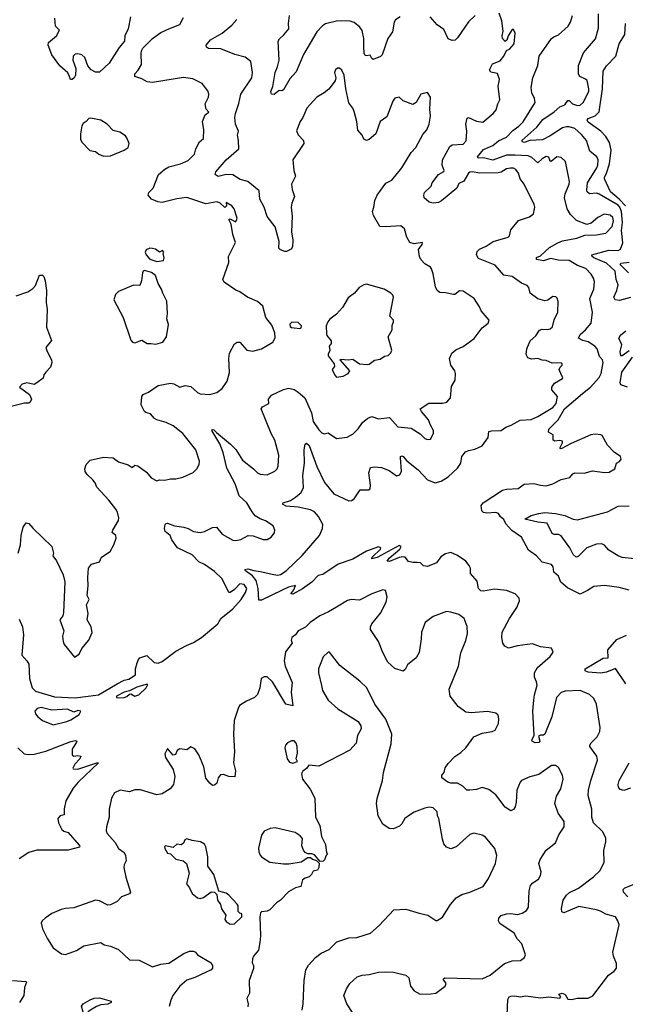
# Model space of a CAD drawing. Extents: x 2057697 to 2160550, y 827490 to 1016834.
# Tile 301 of 509: x 2124168 to 2128617, y 925641 to 932873. Entities that reach past the tile are written whole.
import ezdxf

# ---------------------------------------------------------------- set-up
doc = ezdxf.new("R2010")
doc.units = 0

msp = doc.modelspace()

# ---------------------------------------------------------------- linework, layer by layer
at = {"layer": '0CON20XD'}
for points in [[(2128411.1, 927605), (2128430.5, 927645), (2128431.5, 927675), (2128404.4, 927845), (2128386.3, 927886.3), (2128355, 927915.7), (2128285, 927947.1), (2128175, 927941.5), (2128145, 927931.9), (2128111.5, 927895), (2128077.2, 927752.8), (2128025, 927626.2), (2128015, 927618), (2127995, 927618.8), (2127979.3, 927610.7), (2127988.8, 927575), (2127982.5, 927565), (2127955, 927561.2), (2127932.5, 927575), (2127930, 927585), (2127946.7, 927615), (2127938.5, 927795), (2127943.9, 927875), (2127948.8, 927915), (2127968.8, 927985), (2127965, 928010), (2127949.2, 928045), (2127949.2, 928075), (2127972.9, 928115), (2128063.8, 928195), (2128087, 928227), (2128075, 928256.7), (2127995, 928268), (2127935, 928290), (2127824.6, 928275.4), (2127757.7, 928257.7), (2127731.1, 928271.1), (2127718, 928295), (2127710, 928335), (2127712.9, 928375), (2127767.1, 928475), (2127820.8, 928555), (2127840, 928605), (2127836.7, 928625), (2127808.1, 928655), (2127745, 928681.2), (2127655, 928690.8), (2127575, 928676), (2127555, 928678.8), (2127538.8, 928695), (2127528.6, 928748.6), (2127480, 928805), (2127480, 928845), (2127470, 928865), (2127445.5, 928895.5), (2127385, 928937.5), (2127335, 928960.8), (2127295, 928950.8), (2127262.4, 928927.6), (2127230, 928885), (2127165, 928856.9), (2127135, 928862.5), (2127113.3, 928885), (2127086.9, 928886.9), (2127055.7, 928885.7), (2127025, 928894), (2126998.8, 928925), (2126985, 928928.6), (2126955, 928923.1), (2126885, 928892.9), (2126867.5, 928895), (2126882.9, 928917.1), (2126960, 928985), (2126970, 929005), (2126955, 929010), (2126795, 928924), (2126755, 928912.5), (2126757.5, 928925), (2126817.5, 928985), (2126820, 928995), (2126805, 929002.5), (2126715, 928970), (2126615, 928910), (2126508, 928875), (2126395, 928797.5), (2126360.3, 928789.7), (2126315, 928741.4), (2126245, 928691.9), (2126175, 928654), (2126160, 928655), (2126182.5, 928685), (2126195, 928717.5), (2126143.3, 928705), (2126096.9, 928683.1), (2125945, 928610), (2125925, 928610), (2125920.4, 928695), (2125904.2, 928754.2), (2125878.9, 928788.9), (2125826.2, 928825), (2125823.3, 928835), (2125845, 928840.8), (2125887, 928827), (2125935, 928821.4), (2126035, 928797.1), (2126065, 928793.1), (2126085, 928798.1), (2126125, 928825.5), (2126243.3, 928936.7), (2126370.9, 929085), (2126393.3, 929135), (2126394.5, 929165), (2126362.3, 929225), (2126335, 929257.5), (2126305, 929272), (2126215, 929292.7), (2126125, 929301.1), (2126100, 929315), (2126102.5, 929325), (2126157.9, 929342.1), (2126193.2, 929366.8), (2126235, 929400), (2126252.4, 929437.6), (2126247.5, 929525), (2126261.2, 929615), (2126257.1, 929715), (2126264.2, 929755.8), (2126275, 929762), (2126295.5, 929745), (2126352.1, 929592.1), (2126408.5, 929475), (2126475, 929391.2), (2126585, 929340), (2126605, 929342.2), (2126625.4, 929354.6), (2126670.3, 929419.7), (2126730.8, 929419.2), (2126742.2, 929427.8), (2126746.2, 929453.8), (2126733.5, 929545), (2126745.8, 929584.2), (2126775, 929588.9), (2126825, 929582.9), (2126882.4, 929562.4), (2126935, 929522.9), (2126960.3, 929529.7), (2126972.4, 929557.6), (2126964.6, 929654.6), (2126966.2, 929665), (2126975, 929670.8), (2126985, 929664.2), (2127012.2, 929632.2), (2127095, 929566.4), (2127163, 929493), (2127220.9, 929470.9), (2127265, 929484.6), (2127315.6, 929515), (2127385, 929579.2), (2127407.8, 929615), (2127415.7, 929664.3), (2127442.1, 929697.9), (2127465, 929710), (2127512.3, 929717.7), (2127565.9, 929744.1), (2127608.8, 929805), (2127615, 929848), (2127635, 929854.3), (2127706.2, 929855), (2127738.6, 929881.4), (2127777.5, 929895), (2127845, 929932.5), (2127925, 929935.8), (2127975, 929958.9), (2128083.8, 930025), (2128109.5, 930055), (2128118.8, 930105), (2128078, 930155), (2128076, 930175), (2128097.7, 930202.3), (2128155, 930238.8), (2128158.6, 930245), (2128148.3, 930261.7), (2128131.9, 930305), (2128138.3, 930321.7), (2128152.5, 930335), (2128154, 930345), (2128145, 930352.5), (2128079.3, 930349.3), (2128035, 930370), (2128005, 930371.2), (2127975, 930384), (2127929.7, 930379.7), (2127900.6, 930390.6), (2127889.2, 930415), (2127892.9, 930455), (2127917.7, 930515), (2127959.7, 930550.3), (2127987.7, 930592.3), (2128005, 930601.2), (2128045, 930598.5), (2128065, 930603.1), (2128082.7, 930617.3), (2128095, 930667.5), (2128121.2, 930725), (2128123.9, 930803.9), (2128117, 930827), (2128107, 930837), (2128085, 930838.8), (2128047.2, 930812.8), (2128025, 930809.4), (2127975, 930823.1), (2127918.8, 930865), (2127908.6, 930905), (2127895, 930920.6), (2127855, 930936.9), (2127785, 930986.7), (2127725.5, 930995.5), (2127660.4, 931070.4), (2127538.8, 931118.8), (2127522.7, 931145), (2127529.2, 931170.8), (2127545, 931188.6), (2127595, 931208.9), (2127646, 931244), (2127757.5, 931275), (2127766.7, 931285), (2127775, 931330), (2127832.3, 931397.7), (2127913.9, 931426.1), (2127941.7, 931448.3), (2127951.2, 931495), (2127946.7, 931515), (2127874.4, 931665), (2127844.5, 931704.5), (2127832.5, 931745), (2127811.7, 931771.7), (2127795, 931781.9), (2127773, 931783), (2127745, 931776.5), (2127705, 931753.3), (2127682.4, 931747.6), (2127545, 931745.3), (2127495, 931756), (2127475, 931753.3), (2127464.5, 931745), (2127431.7, 931688.3), (2127395, 931670), (2127378.5, 931635), (2127267.9, 931542.1), (2127245, 931530.4), (2127205, 931526.5), (2127175, 931533.5), (2127139.2, 931565), (2127135.8, 931585), (2127142.5, 931605), (2127189.8, 931650.2), (2127198.5, 931675), (2127244.7, 931735.3), (2127285, 931757.5), (2127287.1, 931765), (2127271.5, 931805), (2127273.9, 931845), (2127328, 931942), (2127346, 931954), (2127425, 931960), (2127447.6, 931982.4), (2127453.4, 932055), (2127446.4, 932105), (2127455, 932148.8), (2127465, 932153.8), (2127525, 932127.5), (2127569.7, 932120.3), (2127646.6, 932183.4), (2127668.9, 932211.1), (2127679.5, 932255), (2127694.4, 932285.6), (2127681.8, 932385), (2127691.8, 932435), (2127677.2, 932477.2), (2127628.8, 932488.8), (2127620, 932505), (2127640.5, 932549.5), (2127698.6, 932571.4), (2127724.4, 932605), (2127743.8, 932646.2), (2127765, 932656.7), (2127799.4, 932695), (2127807.8, 932775), (2127795, 932800), (2127785, 932801.2), (2127755.5, 932755), (2127752.2, 932737.8), (2127747.8, 932722.2), (2127735, 932713.3), (2127715, 932736.2), (2127711.8, 932755), (2127720.8, 932789.2), (2127710.7, 932865), (2127691.1, 932921.1)], [(2128655, 930832.2), (2128575, 930810.8), (2128543.1, 930815), (2128532.7, 930835), (2128555.3, 930885.3), (2128563.3, 930925), (2128550.8, 930965), (2128542.8, 931025), (2128478.6, 931085), (2128385, 931124.4), (2128372.9, 931135), (2128372.2, 931145), (2128495, 931179.8), (2128565, 931177.3), (2128582.1, 931187.9), (2128597.6, 931235), (2128588.7, 931325), (2128596.2, 931383.8), (2128588.9, 931465), (2128577.8, 931495), (2128565, 931510.3), (2128425, 931591.3), (2128405, 931599.6), (2128355, 931594.5), (2128337.9, 931607.9), (2128333.8, 931623.8), (2128338.4, 931675), (2128407.9, 931785), (2128415.8, 931805), (2128418.7, 931845), (2128407, 931867), (2128357.1, 931907.1), (2128332.3, 931985), (2128295, 932030.5), (2128245, 932072.9), (2128205, 932086.6), (2128185, 932087.1), (2128155, 932078), (2128065, 932020.3), (2128008.3, 931991.7), (2127915, 931986.2), (2127875, 931971.5), (2127861.2, 931975), (2127856, 931985), (2127966.7, 932083.3), (2128011, 932139), (2128095, 932196.9), (2128135, 932233.8), (2128171.5, 932248.5), (2128195, 932278.8), (2128205, 932280), (2128230, 932255), (2128265, 932241.9), (2128285, 932244.4), (2128308.5, 932265), (2128348.8, 932345), (2128349.6, 932365), (2128335.8, 932425.8), (2128325, 932436.8), (2128284, 932455), (2128272.2, 932472.2), (2128272.3, 932537.7), (2128310.6, 932629.4), (2128398.3, 932731.7), (2128418.9, 932811.1), (2128419.4, 932915)], [(2124982.5, 932895), (2124964.1, 932805.9), (2124941.2, 932755), (2124938.8, 932715), (2124900.2, 932669.8), (2124825, 932554), (2124755, 932487.8), (2124725, 932488.9), (2124694.3, 932505), (2124670, 932535), (2124647.1, 932595), (2124625, 932616.2), (2124595, 932623.3), (2124575, 932620), (2124561.2, 932605), (2124558.8, 932575), (2124580, 932515), (2124578.6, 932465), (2124568.8, 932445), (2124555, 932433.3), (2124542.5, 932435), (2124533.3, 932456.7), (2124521.7, 932481.7), (2124464.2, 932535), (2124404.7, 932614.7), (2124377.5, 932685), (2124381.1, 932705), (2124438.1, 932755), (2124461.2, 932795), (2124432, 932825), (2124425.4, 932885.4)], [(2124491.2, 928518.8), (2124485.9, 928494.1), (2124463.8, 928465), (2124493.1, 928385), (2124482.9, 928345), (2124487.5, 928305), (2124496.2, 928285), (2124571.7, 928191.7), (2124605, 928212.5), (2124623.8, 928255), (2124676.2, 928315), (2124701.7, 928371.7), (2124694.2, 928415), (2124664.2, 928465), (2124671.7, 928511.7), (2124658.8, 928575), (2124677.5, 928615), (2124664, 928645), (2124672, 928715), (2124668, 928775), (2124673.8, 928845), (2124696.4, 928873.6), (2124755, 928890), (2124770, 928925), (2124831.7, 928968.3), (2124860, 929015), (2124876.2, 929065), (2124873.6, 929083.6), (2124846.7, 929106.7), (2124851.4, 929125), (2124893.1, 929195), (2124895.7, 929215), (2124885.7, 929255), (2124875, 929278.8), (2124822, 929345), (2124735, 929438.8), (2124722.4, 929472.4), (2124704.6, 929494.6), (2124663.4, 929533.4), (2124650, 929555), (2124646, 929575), (2124656, 929605), (2124685, 929637.1), (2124785, 929660), (2124855, 929655.8), (2124895, 929626), (2124965, 929604), (2124995, 929583.3), (2125015, 929600), (2125035, 929597.5), (2125099.4, 929549.4), (2125135, 929508.6), (2125175, 929486.7), (2125195, 929493.3), (2125235, 929490.8), (2125275, 929502), (2125315, 929500.8), (2125366.8, 929513.2), (2125442.1, 929547.9), (2125470, 929575), (2125486, 929605), (2125488.8, 929631.2), (2125462.5, 929715), (2125365.5, 929835), (2125295, 929890.9), (2125245, 929915.4), (2125176.2, 929935), (2125158.8, 929945), (2125128.8, 929978.8), (2125095, 929987.5), (2125085, 929996), (2125059.5, 930045), (2125065.7, 930105), (2125075, 930120), (2125092.3, 930127.7), (2125115, 930136.7), (2125185, 930185.7), (2125275, 930202.9), (2125299.7, 930199.7), (2125345, 930174), (2125385, 930185.8), (2125425, 930179.2), (2125475, 930135.8), (2125495, 930125.8), (2125565, 930121.4), (2125615.8, 930134.2), (2125655, 930163.8), (2125692.3, 930217.7), (2125708.3, 930281.7), (2125704.3, 930385), (2125709.2, 930425), (2125745, 930491.2), (2125765, 930503.8), (2125785, 930503.8), (2125835.6, 930445.6), (2125881.2, 930438.8), (2125945, 930456), (2126028, 930505), (2126043.7, 930536.3), (2126043.6, 930573.6), (2126020, 930630), (2125975.7, 930685.7), (2125955, 930770), (2125914.4, 930804.4), (2125841.2, 930835), (2125785, 930874.2), (2125755, 930886), (2125670, 930945), (2125660, 930965), (2125705, 931090), (2125703.3, 931135), (2125753.6, 931236.4), (2125734.5, 931295), (2125722.2, 931372.2), (2125704.4, 931405.6), (2125715, 931410), (2125752.5, 931387.5), (2125761.2, 931398.8), (2125765.7, 931415), (2125743.4, 931483.4), (2125725.5, 931505.5), (2125685, 931530), (2125686.7, 931505), (2125675, 931493.3), (2125637.4, 931527.4), (2125615.6, 931535.6), (2125535, 931520), (2125395, 931566.4), (2125322.6, 931557.4), (2125215, 931530.8), (2125184.2, 931534.2), (2125137.5, 931555), (2125112.5, 931585), (2125116.7, 931605), (2125148, 931635), (2125187.8, 931735), (2125235, 931776.2), (2125265, 931791.3), (2125349.2, 931815), (2125405, 931839.2), (2125452.5, 931885), (2125462.5, 931925), (2125489.2, 931975), (2125518.3, 932001.7), (2125520.8, 932065), (2125510, 932125), (2125530, 932175), (2125557.5, 932195), (2125538.8, 932215), (2125530, 932255), (2125555.5, 932304.5), (2125558.1, 932325), (2125549.7, 932349.7), (2125508, 932405), (2125439.1, 932439.1), (2125371.7, 932448.3), (2125145, 932410.8), (2125105.9, 932415.9), (2125065, 932438), (2125014, 932455), (2125014.2, 932475), (2125038.8, 932501.2), (2125062.5, 932545), (2125060, 932625), (2125062.5, 932645), (2125073.8, 932665), (2125144.5, 932735.5), (2125205, 932779.2), (2125263.5, 932806.5), (2125345, 932838.6), (2125370.5, 932889.5)], [(2126649.1, 932080.9), (2126644.5, 932125), (2126625, 932200), (2126615, 932223.3), (2126585, 932262.5), (2126562.9, 932365), (2126552, 932465), (2126535, 932502.5), (2126516.4, 932516.4), (2126503.6, 932516.4), (2126487.5, 932505), (2126480, 932485), (2126491.2, 932445), (2126486.2, 932425), (2126438.3, 932361.7), (2126406, 932335), (2126350, 932305), (2126276.4, 932223.6), (2126247.5, 932155), (2126227.5, 932125), (2126202.4, 932057.6), (2126215, 932028), (2126254.2, 931985), (2126256, 931965), (2126173.6, 931845), (2126182.5, 931765), (2126194.4, 931725), (2126165.6, 931665), (2126170.8, 931625), (2126188, 931575), (2126167.5, 931525), (2126162.9, 931495), (2126170.7, 931430.7), (2126165.6, 931315), (2126175.8, 931254.2), (2126172.5, 931205), (2126163, 931187), (2126128.3, 931171.7), (2126115, 931170), (2126085, 931183.3), (2126071.2, 931195), (2126074.2, 931245), (2126045, 931352.5), (2125985, 931427.5), (2125963.8, 931495), (2125932, 931555), (2125926.2, 931615), (2125845, 931685.5), (2125788.3, 931698.3), (2125735, 931734.6), (2125685, 931736.7), (2125625, 931721.8), (2125605.4, 931735), (2125608.5, 931755), (2125685.9, 931844.1), (2125777.1, 931925), (2125776.8, 931986.8), (2125768.9, 932025), (2125775.6, 932055), (2125754.7, 932104.7), (2125748.4, 932155), (2125752.5, 932185), (2125777.5, 932257.5), (2125793.3, 932325), (2125874.4, 932445), (2125877.5, 932485), (2125865.7, 932565), (2125825, 932598.6), (2125747.6, 932617.6), (2125645, 932658.1), (2125555, 932662.5), (2125541.2, 932671.2), (2125538, 932685), (2125568.8, 932725), (2125656, 932774), (2125726.7, 932833.3), (2125764.3, 932875)], [(2126963.8, 932895), (2126928.3, 932871.7), (2126917.8, 932855), (2126907.8, 932785), (2126873.3, 932735), (2126830, 932615), (2126818.3, 932601.7), (2126765, 932581.2), (2126755, 932587.5), (2126743.3, 932613.3), (2126715, 932607.1), (2126705, 932610.8), (2126698.3, 932628.3), (2126695.5, 932675), (2126695.4, 932735.4), (2126684.6, 932794.6), (2126667.6, 932817.6), (2126625, 932851.4), (2126595, 932861.1), (2126505, 932864.5), (2126415, 932841.5), (2126392.9, 932827.1), (2126352, 932785), (2126253.3, 932616.7), (2126200.2, 932489.8), (2126151.8, 932438.2), (2126105, 932357.5), (2126095, 932350), (2126075, 932352.5), (2126036.7, 932323.3), (2126018.8, 932325), (2126013.6, 932345), (2126027.4, 932382.6), (2126044.6, 932485), (2126062.4, 932527.6), (2126073.1, 932575), (2126066.7, 932715), (2126076.3, 932733.7), (2126108.7, 932761.3), (2126144.3, 932805), (2126141.9, 932845), (2126151.1, 932905)], [(2127513.8, 932905), (2127465, 932858), (2127385, 932738.9), (2127366.4, 932723.6), (2127345, 932720), (2127315, 932733.5), (2127285, 932801.9), (2127235, 932835.7), (2127182.5, 932895)], [(2128645, 928684.3), (2128572.4, 928702.4), (2128465, 928718.1), (2128385, 928710), (2128338.5, 928681.5), (2128284.1, 928654.1), (2128191.3, 928701.3), (2128142.1, 928742.1), (2128125, 928785.6), (2128092, 928815), (2128085.8, 928855), (2128075, 928871.2), (2128005, 928888.6), (2127964.2, 928935), (2127906.7, 928976.7), (2127855, 929073.3), (2127782.2, 929122.2), (2127739.3, 929169.3), (2127725, 929201.9), (2127701.2, 929221.2), (2127685, 929245.5), (2127665, 929252.5), (2127599.1, 929249.1), (2127574.4, 929254.4), (2127563.8, 929265), (2127558.1, 929305), (2127572.7, 929325), (2127715, 929417.9), (2127745.3, 929425.3), (2127830.7, 929429.3), (2127875, 929462), (2127945, 929466.9), (2127995, 929453.6), (2128035, 929450.5), (2128085.4, 929464.6), (2128145, 929495.6), (2128210, 929510), (2128232.3, 929537.7), (2128245, 929543.8), (2128315, 929543.5), (2128375, 929560.6), (2128465, 929547.5), (2128499.3, 929550.7), (2128539.2, 929575), (2128552, 929615), (2128575, 929628.8), (2128585.7, 929644.3), (2128582, 929665), (2128535, 929696.9), (2128487.1, 929747.1), (2128448.1, 929818.1), (2128437.5, 929825), (2128395, 929828.4), (2128363.4, 929823.4), (2128219.3, 929760.7), (2128145, 929720.8), (2128136.7, 929725), (2128156.2, 929765), (2128155, 929777.5), (2128135, 929782), (2128098.3, 929778.3), (2128086.7, 929785), (2128087.5, 929825), (2128053.6, 929843.6), (2128054.4, 929865), (2128122.5, 929935), (2128170, 930015), (2128302.8, 930127.2), (2128360.6, 930175), (2128425, 930245.7), (2128439.4, 930275), (2128454.4, 930355), (2128450, 930375), (2128428.3, 930398.3), (2128410.5, 930455), (2128393.3, 930475), (2128345, 930507.3), (2128305, 930517.5), (2128273.3, 930535), (2128285, 930560.8), (2128325.4, 930594.6), (2128365.7, 930644.3), (2128375.5, 930724.5), (2128356.4, 930825), (2128385.5, 930895), (2128389.8, 930949.8), (2128383.3, 930975), (2128365, 931004.2), (2128325.8, 931045), (2128265, 931067.3), (2128205, 931104.1), (2128125, 931107.5), (2128068.5, 931118.5), (2128015, 931101.8), (2127965, 931112), (2127965, 931127.1), (2127995, 931138.9), (2128059.9, 931200.1), (2128120.8, 931235), (2128155, 931249.2), (2128262, 931268), (2128320.7, 931289.3), (2128405, 931293.5), (2128475, 931304.5), (2128520, 931355), (2128530.8, 931395), (2128525, 931419.2), (2128505, 931436.2), (2128462.5, 931445), (2128415, 931420.6), (2128365, 931379.2), (2128335, 931370), (2128258.8, 931398.8), (2128215, 931441.4), (2128189.3, 931485), (2128171.1, 931565), (2128174.7, 931595), (2128205.5, 931665), (2128208, 931685), (2128180.3, 931820.3), (2128174, 931835), (2128145, 931861.2), (2128115, 931866.2), (2128071.2, 931831.2), (2128064.1, 931834.1), (2128054.3, 931864.3), (2128035, 931867.8), (2128005, 931852.2), (2127975, 931822.5), (2127930.2, 931860.2), (2127903.7, 931873.7), (2127805, 931878.8), (2127745, 931878.9), (2127645, 931840.3), (2127575, 931859.5), (2127535.6, 931855.6), (2127531.1, 931865), (2127575, 931919.6), (2127645, 931949.6), (2127685, 931983.2), (2127745, 932010.7), (2127789.8, 932060.2), (2127835, 932090), (2127866.5, 932123.5), (2127954.4, 932265), (2127949.5, 932295), (2127929.6, 932335), (2127924.5, 932375), (2127936.9, 932445), (2127973.6, 932536.4), (2127984.5, 932605), (2128075.6, 932734.4), (2128091.7, 932748.3), (2128125, 932762.5), (2128198.1, 932825), (2128214.4, 932855), (2128229.4, 932905)], [(2128617.9, 931505), (2128572.2, 931555), (2128508, 931608), (2128464.8, 931705.2), (2128463.5, 931715), (2128479.8, 931745), (2128500.2, 931815), (2128512, 931915), (2128500.1, 931970.1), (2128475, 932014.4), (2128436.9, 932055), (2128345, 932121.4), (2128336.8, 932135), (2128343.7, 932146.3), (2128395, 932167.7), (2128424.2, 932195.8), (2128448.9, 932365), (2128454.4, 932495), (2128477.5, 932535), (2128547.9, 932605), (2128571.5, 932695), (2128612.5, 932765), (2128618.6, 932845)], [(2124165, 928471.2), (2124190, 928415), (2124195.6, 928355), (2124183.8, 928205), (2124221.2, 928165), (2124235, 928140), (2124240.6, 928035), (2124260, 927965), (2124285, 927940.5), (2124425, 927899.8), (2124575, 927892.6), (2124746.2, 927913.8), (2124884.1, 927995.9), (2124935, 928021.2), (2124970.7, 928029.3), (2125019.3, 928060.7), (2125020, 928105), (2125030.7, 928149.3), (2125040, 928175), (2125050, 928185), (2125103.3, 928203.3), (2125155, 928152.9), (2125185, 928145.7), (2125215, 928159.2), (2125315.3, 928234.7), (2125393.9, 928276.1), (2125445, 928298.4), (2125502.7, 928335), (2125622.9, 928435), (2125645.8, 928475), (2125735, 928547.2), (2125795.8, 928615), (2125827.5, 928665), (2125835.8, 928695), (2125816.7, 928725), (2125785, 928728.7), (2125745, 928688.5), (2125715, 928666), (2125705, 928666.2), (2125655, 928765.7), (2125600, 928820), (2125525, 928871.2), (2125485, 928891.2), (2125435, 928941.5), (2125327.9, 928995), (2125285, 929053.8), (2125272.9, 929085), (2125235.8, 929115), (2125232.5, 929135), (2125238, 929165), (2125245, 929173.8), (2125255, 929174.2), (2125305, 929155.6), (2125375, 929145.6), (2125405.7, 929135), (2125445, 929114.6), (2125495, 929105.5), (2125525, 929112.9), (2125585, 929142.5), (2125615, 929146), (2125655, 929094), (2125735, 929050.8), (2125755, 929047.5), (2125792.5, 929055), (2125845.9, 929084.1), (2125883, 929083), (2125957.5, 929055), (2125985, 929054.3), (2126015, 929072), (2126038.8, 929105), (2126042, 929125), (2126031.2, 929155), (2125975, 929192.9), (2125935, 929205.8), (2125898.7, 929228.7), (2125875, 929258), (2125837.8, 929325), (2125779.5, 929375), (2125751.1, 929465), (2125689.9, 929579.9), (2125661.9, 929695), (2125637.6, 929757.6), (2125580, 929855), (2125585, 929863.3), (2125595, 929860), (2125615, 929840), (2125717.8, 929755), (2125755, 929715.6), (2125805, 929636.7), (2125885.3, 929575.3), (2125915, 929544.4), (2125935, 929535.6), (2125985, 929530), (2126042.1, 929557.9), (2126060, 929575), (2126066.8, 929593.2), (2126072.1, 929675), (2126043.3, 929785), (2126016.1, 929835), (2125942.9, 930015), (2125951.5, 930028.5), (2125998.8, 930055), (2125996.7, 930085), (2126017.5, 930115), (2126105, 930158), (2126145, 930166.2), (2126185, 930156.2), (2126215, 930137.5), (2126262, 930095), (2126311.1, 929985), (2126325, 929921.2), (2126365, 929860.8), (2126388.7, 929838.7), (2126405, 929832), (2126435, 929838), (2126495, 929796), (2126575, 929807.5), (2126617.6, 929832.4), (2126655, 929868), (2126686.2, 929913.8), (2126725, 929947.1), (2126755, 929958.9), (2126805, 929942.5), (2126885, 929951.2), (2126945, 929882.5), (2127045, 929872.9), (2127110.5, 929830.5), (2127145, 929797.5), (2127165, 929790), (2127185, 929792.5), (2127207.3, 929832.7), (2127208, 929855), (2127185.7, 929895), (2127172.2, 929935), (2127120, 929995), (2127110.8, 930015), (2127174.3, 930055.7), (2127273.9, 930056.1), (2127305, 930063.8), (2127333.6, 930096.4), (2127340.8, 930179.2), (2127366.2, 930225), (2127370, 930275), (2127363.8, 930295), (2127336.1, 930336.1), (2127326.2, 930385), (2127343.8, 930425), (2127371.9, 930448.1), (2127425, 930472.2), (2127507.8, 930532.2), (2127565, 930610), (2127610, 930645), (2127616.7, 930665), (2127558, 930735), (2127545.8, 930765), (2127507.5, 930825), (2127425, 930880), (2127397.9, 930882.1), (2127365, 930855.8), (2127355, 930854.3), (2127295, 930868), (2127255, 930870), (2127235, 930883.8), (2127222.2, 930912.2), (2127206.6, 931006.6), (2127194.2, 931044.2), (2127185.8, 931055.8), (2127145, 931080), (2127115, 931112), (2127104.6, 931134.6), (2127098, 931185), (2127125, 931222.5), (2127126.2, 931236.2), (2127065, 931226.2), (2127035, 931237.5), (2127011.2, 931275), (2126996.1, 931336.1), (2126968.1, 931358.1), (2126855, 931350.9), (2126814.6, 931354.6), (2126766.2, 931435), (2126760.4, 931465), (2126769.4, 931495), (2126777.5, 931545), (2126794.6, 931585.4), (2126857.3, 931672.7), (2126902, 931695), (2126976, 931785), (2127043.4, 931896.6), (2127078.6, 931935), (2127130.6, 932029.4), (2127160, 932065), (2127176, 932105), (2127185.8, 932165), (2127180, 932215), (2127186, 932305), (2127165, 932337.5), (2127115, 932326.7), (2127080, 932265), (2127055, 932251.2), (2126985, 932276), (2126955, 932304), (2126925, 932297.5), (2126909.2, 932275), (2126865, 932160), (2126815.7, 932125), (2126784.4, 932035.6), (2126735, 931992), (2126715, 931986.2), (2126695, 931996.7), (2126684, 932025), (2126652.7, 932062.7), (2126649.1, 932080.9)], [(2124785, 931870.5), (2124835, 931873.6), (2124936.7, 931915), (2124965, 931933.3), (2124973.3, 931965), (2124956, 932005), (2124945, 932021.2), (2124905, 932045.8), (2124855, 932058.8), (2124810, 932105), (2124765, 932136.2), (2124690.7, 932150.7), (2124675, 932146.7), (2124655.8, 932124.2), (2124635, 932111.2), (2124625.8, 932094.2), (2124616, 932035), (2124616.2, 931995), (2124623.9, 931973.9), (2124682.9, 931912.9), (2124725, 931905.8), (2124750, 931885), (2124785, 931870.5)], [(2125175, 931096), (2125225, 931103.8), (2125230, 931125), (2125222.5, 931155), (2125227.5, 931165), (2125217, 931177), (2125195, 931166.7), (2125165, 931187.5), (2125143.6, 931193.6), (2125125, 931193.8), (2125096.4, 931183.6), (2125090, 931165), (2125096.2, 931145), (2125123.8, 931115), (2125175, 931096)], [(2125165, 930488.8), (2125185, 930493.8), (2125220, 930505), (2125246.4, 930543.6), (2125262.5, 930635), (2125250, 930675), (2125253.8, 930715), (2125248.8, 930805), (2125218.8, 930865), (2125211.2, 930895), (2125186.7, 930935), (2125165, 930993.8), (2125135.4, 931015.4), (2125085, 931030), (2125074.5, 931025.5), (2125070.8, 931015), (2125063.3, 930955), (2125050, 930920), (2125005, 930922.5), (2124895, 930877.5), (2124873.3, 930855), (2124860, 930815), (2124928.8, 930685), (2124985, 930520), (2124997.5, 930505), (2125015, 930500), (2125065, 930520), (2125105, 930493.8), (2125135, 930496), (2125165, 930488.8)], [(2128639.8, 931015), (2128578.7, 931075), (2128584.8, 931085.2), (2128645, 931092)], [(2124143.3, 930845), (2124227.5, 930875), (2124265, 930898.8), (2124285, 930921.2), (2124315, 930996.7), (2124335, 930996.7), (2124345.7, 930985.7), (2124355.5, 930955.5), (2124364.5, 930885), (2124362.1, 930795), (2124370, 930745), (2124364.5, 930614.5), (2124402.5, 930517.5), (2124360, 930465), (2124369.2, 930435), (2124402, 930375), (2124404, 930355), (2124395, 930320), (2124360, 930285), (2124346.7, 930265), (2124340.7, 930239.3), (2124293.9, 930206.1), (2124275, 930193.3), (2124220, 930205), (2124187.5, 930195), (2124167.5, 930175), (2124240.5, 930120.5), (2124256.2, 930085), (2124246, 930064), (2124235, 930056.7), (2124204.1, 930055.9), (2124105, 930031.2)], [(2126495, 930247.5), (2126545, 930253.8), (2126582, 930275), (2126593.8, 930295), (2126523.3, 930375), (2126525, 930380), (2126584.3, 930375.7), (2126615, 930380.8), (2126665, 930345.6), (2126719.5, 930340.5), (2126735, 930343.8), (2126775, 930372), (2126815, 930380), (2126848.3, 930401.7), (2126875, 930406.7), (2126895, 930426.7), (2126902, 930445), (2126874.3, 930545), (2126904, 930595), (2126904.1, 930625.9), (2126913.8, 930655), (2126913.3, 930665), (2126886.2, 930695), (2126913.9, 930833.9), (2126909.7, 930849.7), (2126895.6, 930865.6), (2126846.7, 930895), (2126715, 930930), (2126695, 930926.2), (2126662.5, 930905), (2126627.5, 930865), (2126580.6, 930829.4), (2126540.3, 930759.7), (2126495, 930710), (2126446.1, 930673.9), (2126431.2, 930655), (2126420, 930625), (2126421.2, 930565), (2126423.9, 930553.9), (2126456.7, 930515), (2126456.2, 930495), (2126442.5, 930475), (2126447.5, 930442.5), (2126433.3, 930416.7), (2126433.8, 930405), (2126478, 930345), (2126480, 930325), (2126463.3, 930305), (2126482.3, 930262.3), (2126495, 930247.5)], [(2126225, 930603.8), (2126235, 930610), (2126237.5, 930625), (2126215, 930650), (2126168.3, 930651.7), (2126153, 930637), (2126155, 930620), (2126165, 930612.5), (2126225, 930603.8)], [(2128645, 930441.2), (2128595, 930403.8), (2128585, 930404.4), (2128579.8, 930435), (2128591.1, 930485), (2128569.2, 930535), (2128581.9, 930555), (2128621.2, 930588.8)], [(2128633.6, 930173.6), (2128585, 930191.2), (2128578, 930205), (2128590.9, 930285), (2128668.7, 930395)], [(2128685, 928914.4), (2128595, 928922.5), (2128565, 928935.7), (2128497, 928977), (2128465, 929013.3), (2128445, 929023.3), (2128405, 929021.4), (2128335, 928993.5), (2128269.5, 928930.5), (2128255, 928924.3), (2128235, 928944.4), (2128210.4, 928995), (2128145, 929082.2), (2128125, 929092.5), (2128095, 929090.8), (2128080.3, 929100.3), (2128042.5, 929175), (2127975, 929182.9), (2127880, 929205), (2127925, 929230.4), (2127982.8, 929247.2), (2128025, 929253.1), (2128105.2, 929245.2), (2128172.3, 929232.3), (2128235, 929205.4), (2128265, 929200.8), (2128485, 929259.3), (2128565, 929299.1), (2128645, 929303.1)], [(2124157.5, 928955), (2124174.3, 929015.7), (2124180, 929085), (2124193.6, 929146.4), (2124215, 929177.5), (2124235, 929172.5), (2124266.2, 929135), (2124403.3, 929005), (2124417.5, 928955), (2124412.5, 928935), (2124438.3, 928898.3), (2124486.7, 928796.7), (2124498.9, 928745), (2124491.2, 928518.8)], [(2126617.5, 925575), (2126572.5, 925645), (2126550, 925705), (2126570, 925755), (2126594.2, 925795), (2126648, 925842), (2126685, 925856), (2126735, 925859.2), (2126803.6, 925876.4), (2126855, 925880.7), (2126915, 925877.5), (2127005.4, 925855.4), (2127026, 925835), (2127040, 925775), (2127065, 925741.2), (2127110, 925715), (2127187.7, 925717.7), (2127225, 925724.2), (2127293.3, 925775), (2127300, 925795), (2127280, 925825), (2127290, 925835), (2127565, 925827.7), (2127625, 925854.5), (2127729.7, 925940.3), (2127785, 925960.9), (2127847, 925963), (2127875.9, 925984.1), (2127883.8, 926005), (2127856.2, 926085), (2127822.4, 926122.4), (2127800.8, 926165), (2127695, 926234), (2127686.2, 926255), (2127686.7, 926275), (2127705, 926293.8), (2127743.2, 926306.8), (2127775, 926309.4), (2127825, 926300), (2127859.8, 926310.2), (2127890.7, 926329.3), (2127905.8, 926355), (2127911.4, 926475), (2127920.8, 926515), (2127936.6, 926533.4), (2127978.7, 926561.3), (2127993.2, 926586.8), (2127999.2, 926615), (2127982, 926675), (2127992, 926705), (2128035, 926773.8), (2128103, 926827), (2128129.2, 926885), (2128168.6, 926945), (2128168, 926985), (2128124.5, 927044.5), (2128099.4, 927115), (2128110.6, 927169.4), (2128144.3, 927225), (2128160, 927295), (2128155.7, 927325), (2128125, 927381.2), (2128105, 927395.8), (2128075, 927394.2), (2127980.8, 927329.2), (2127915, 927313.1), (2127855, 927284), (2127845, 927273.3), (2127821.1, 927215), (2127815.5, 927125), (2127807.4, 927092.6), (2127795, 927071.4), (2127775, 927062.9), (2127735, 927088.9), (2127665, 927180), (2127615, 927218), (2127565, 927233.8), (2127525, 927218.8), (2127475, 927213.3), (2127453.9, 927213.9), (2127423.8, 927243.8), (2127385, 927266.7), (2127335, 927266.2), (2127313, 927273), (2127270, 927305), (2127270, 927325), (2127286.2, 927345), (2127292.7, 927377.3), (2127315, 927410), (2127365, 927461.2), (2127409.1, 927490.9), (2127446, 927525), (2127505, 927606.2), (2127565, 927633.3), (2127640, 927645), (2127660, 927655), (2127685.8, 927704.2), (2127688.8, 927738.8), (2127682, 927765), (2127665, 927780), (2127605, 927791.2), (2127485, 927782), (2127445, 927787.5), (2127388.8, 927828.8), (2127330.8, 927905), (2127323.1, 927955), (2127391.4, 928125), (2127407.6, 928222.4), (2127445.8, 928314.2), (2127458.8, 928365), (2127456.1, 928416.1), (2127433.3, 928475), (2127393.9, 928503.9), (2127335, 928521.2), (2127303.9, 928526.1), (2127205, 928489.2), (2127147.5, 928445), (2127118.6, 928375), (2127118.5, 928325), (2127102.5, 928225), (2127081.2, 928185), (2127016.1, 928133.9), (2127000.7, 928099.3), (2126985, 928088.8), (2126925, 928108), (2126872.5, 928155), (2126835.4, 928225.4), (2126805, 928306), (2126744.3, 928395), (2126744.3, 928415), (2126754.3, 928435), (2126819.2, 928515), (2126860, 928595), (2126867, 928633), (2126855, 928681.2), (2126835, 928685.4), (2126755, 928655.3), (2126665, 928608.6), (2126604, 928614), (2126576.8, 928606.8), (2126495, 928558.9), (2126436.6, 928523.4), (2126372.8, 928495), (2126302.2, 928445), (2126268.9, 928411.1), (2126213.8, 928385), (2126194, 928356), (2126166.7, 928335), (2126163.3, 928315), (2126168.8, 928295), (2126120.6, 928229.4), (2126110.8, 928165), (2126117.5, 928125), (2126170.4, 928005), (2126162.3, 927935), (2126175, 927832.5), (2126124.3, 927845), (2126025, 928010), (2125985, 928046.2), (2125965, 928046.7), (2125943.3, 928035), (2125932, 927965), (2125914.4, 927915.6), (2125893.8, 927895), (2125835, 927868), (2125784, 927835), (2125772.5, 927815), (2125744.3, 927725), (2125738.1, 927625), (2125745.7, 927495.7), (2125738.6, 927415), (2125754, 927355), (2125748.3, 927311.7), (2125705, 927314), (2125665, 927329.2), (2125644.4, 927325.6), (2125626.1, 927303.9), (2125616.7, 927265), (2125599.7, 927250.3), (2125585, 927248), (2125563.8, 927265), (2125535, 927302.5), (2125521.1, 927385), (2125485, 927473.8), (2125455, 927518), (2125425, 927533.3), (2125395, 927510), (2125345, 927516.7), (2125324.2, 927505.8), (2125313, 927477), (2125295, 927470), (2125255, 927520), (2125235, 927480), (2125238.8, 927455), (2125296.7, 927365), (2125307.5, 927315), (2125298, 927255), (2125273.3, 927225), (2125215, 927186.7), (2125175, 927178.8), (2125055, 927215.5), (2125015, 927217.1), (2124975, 927203.1), (2124907, 927213), (2124864.5, 927195.5), (2124842.5, 927155), (2124825.8, 927075), (2124825.7, 927015), (2124805.8, 926945), (2124804, 926915), (2124811.2, 926895), (2124868.9, 926828.9), (2124893.1, 926785), (2124935.7, 926755.7), (2124946, 926735), (2124951.2, 926695), (2124936, 926665), (2124934.2, 926645.8), (2124948.8, 926575), (2124982.5, 926465), (2124975, 926452.5), (2124915, 926430), (2124885, 926397.5), (2124835, 926372.5), (2124815, 926370), (2124755, 926400.8), (2124724.1, 926405.9), (2124565, 926348.8), (2124505, 926345.6), (2124472.6, 926337.4), (2124405, 926309.4), (2124356, 926275), (2124334.3, 926255), (2124326.1, 926236.1), (2124335.6, 926195), (2124371.7, 926121.7), (2124415, 926056.9), (2124475, 926011.5), (2124505, 926006.1), (2124585, 926037.7), (2124638.7, 926071.3), (2124765, 926095.8), (2124788, 926078), (2124835, 926067.5), (2124895, 926044.4), (2124975, 925968.6), (2125045, 925964.4), (2125145, 925916.7), (2125205, 925936.9), (2125265, 925942.7), (2125375, 926014.4), (2125415, 926030.8), (2125445, 926032.5), (2125458.8, 926025), (2125475, 926004), (2125573.8, 925945), (2125584, 925925), (2125583.9, 925906.1), (2125575.7, 925894.3), (2125455, 925837.1), (2125395, 925817.8), (2125344.2, 925775), (2125294.2, 925705), (2125277.7, 925672.3), (2125265.8, 925625)], [(2128621.1, 927995), (2128545, 928107.5), (2128479.8, 928080.2), (2128435, 928074.5), (2128345, 928079.6), (2128321.8, 928091.8), (2128321.4, 928105), (2128455, 928182.5), (2128490, 928185), (2128489.1, 928245), (2128555, 928320.4), (2128625, 928352.7)], [(2126242.7, 925597.3), (2126251.2, 925645), (2126256.9, 925815), (2126270.9, 925895), (2126290.9, 925929.1), (2126341.2, 925985), (2126383.6, 926016.4), (2126442, 926045), (2126498.7, 926101.3), (2126585, 926129.4), (2126645, 926131.4), (2126745, 926164.2), (2126809.7, 926220.3), (2126915.5, 926334.5), (2127005, 926340), (2127101.8, 926311.8), (2127166.7, 926295), (2127225, 926257.5), (2127235, 926257.5), (2127275, 926282), (2127331.8, 926375), (2127375, 926424.5), (2127415, 926448.5), (2127474.7, 926465.3), (2127572.7, 926507.3), (2127611.2, 926565), (2127663.8, 926675), (2127673.3, 926735), (2127658.8, 926785), (2127589.7, 926869.7), (2127565, 926884.2), (2127505, 926899.4), (2127475, 926889.2), (2127375, 926797.5), (2127335, 926784.2), (2127304.4, 926794.4), (2127285, 926820), (2127272.9, 926855), (2127246, 927005), (2127236.2, 927025), (2127236, 927055), (2127205, 927084.3), (2127175, 927088.9), (2127145, 927082.2), (2127066.4, 927053.6), (2127040, 927035), (2126996.2, 927005), (2126974.3, 926965.7), (2126959.1, 926950.9), (2126915, 926930), (2126882.7, 926932.7), (2126835, 926964), (2126801.4, 927025), (2126790, 927115), (2126793, 927153), (2126834, 927285), (2126840, 927345), (2126896.2, 927555), (2126901.2, 927625), (2126858.8, 927735), (2126776.8, 927846.8), (2126718, 927965), (2126666.2, 928015), (2126520.3, 928130.3), (2126445, 928227.5), (2126435, 928227.5), (2126396.4, 928193.6), (2126363.8, 928105), (2126363.8, 928075), (2126386.4, 927983.6), (2126393.8, 927945), (2126434.3, 927874.3), (2126505, 927812.5), (2126655, 927718.6), (2126675, 927686.2), (2126675.6, 927665), (2126650, 927615), (2126639.7, 927560.3), (2126593, 927507), (2126365, 927390), (2126293, 927397), (2126275.9, 927374.1), (2126247, 927353), (2126237.5, 927335), (2126246.7, 927295), (2126302.3, 927222.3), (2126336, 927155), (2126342, 927015), (2126374.1, 926954.1), (2126386, 926875), (2126413.8, 926815), (2126422.5, 926755), (2126430, 926745), (2126420, 926735), (2126408.3, 926701.7), (2126397, 926693), (2126375, 926690), (2126335, 926740), (2126315, 926746.7), (2126285, 926746.2), (2126265, 926755.8), (2126252.3, 926772.3), (2126240.5, 926805), (2126245, 926860), (2126229.4, 926879.4), (2126192.7, 926902.7), (2126045, 926937.5), (2126007.1, 926932.9), (2125965, 926913.8), (2125945.6, 926884.4), (2125922.7, 926787.3), (2125925, 926760), (2125935, 926736.7), (2125945, 926723.8), (2126005.6, 926685.6), (2126106.4, 926673.6), (2126145, 926673.8), (2126235, 926688.8), (2126285, 926720), (2126305, 926720), (2126318.3, 926708.3), (2126348.3, 926698.3), (2126367.5, 926677.5), (2126366.7, 926645), (2126355, 926627.5), (2126325, 926620), (2126312.5, 926595), (2126295, 926577.5), (2126265, 926568.8), (2126246.2, 926555), (2126234, 926506), (2126195, 926497.5), (2126142.4, 926467.6), (2126085, 926406.7), (2126055, 926386.7), (2126005, 926336.2), (2125985, 926326), (2125945, 926320), (2125937.7, 926312.3), (2125932.2, 926285), (2125937.1, 926145), (2125933.3, 926095), (2125921.7, 926038.3), (2125885.8, 925995), (2125877.8, 925975), (2125876.8, 925946.8), (2125885, 925926.7), (2125886.2, 925905), (2125854.3, 925815), (2125856, 925724), (2125836, 925685), (2125846, 925645), (2125845, 925622.5)], [(2124892.3, 927892.3), (2124935, 927894.5), (2124955, 927902.5), (2124975, 927920), (2124985, 927921.2), (2125015, 927905.6), (2125044, 927915), (2125097.5, 927965), (2125109.3, 927989.3), (2125095, 927991.2), (2125029.5, 927970.5), (2124975, 927942.5), (2124935, 927933.8), (2124880, 927905), (2124880, 927895), (2124892.3, 927892.3)], [(2124415, 927694), (2124515, 927718), (2124545, 927730.8), (2124605, 927770), (2124617.5, 927795), (2124595, 927798.8), (2124565, 927786.2), (2124518.8, 927808.8), (2124405, 927802.2), (2124325, 927820.6), (2124296.7, 927815), (2124278.8, 927795), (2124283.8, 927775), (2124301.7, 927751.7), (2124335, 927726.2), (2124415, 927694)], [(2124155, 927525.8), (2124201.7, 927481.7), (2124235, 927475.3), (2124275, 927477.6), (2124359.4, 927500.6), (2124545, 927571.2), (2124578.1, 927578.1), (2124587.5, 927575), (2124586.7, 927566.7), (2124553.3, 927515), (2124553, 927473), (2124565, 927463.3), (2124595, 927468.8), (2124617.5, 927465), (2124610, 927445), (2124574, 927405), (2124557.5, 927375), (2124560.7, 927370.7), (2124595, 927368.8), (2124735, 927416), (2124747.5, 927415), (2124597, 927273), (2124561.4, 927228.6), (2124507.5, 927135), (2124495.9, 927075.9), (2124496.1, 927033.9), (2124465, 927026), (2124449.2, 927005), (2124454.2, 926975), (2124478, 926925), (2124493.4, 926913.4), (2124525, 926903.8), (2124605, 926810.8), (2124610.8, 926805), (2124608.8, 926795), (2124525, 926774.1), (2124295, 926774.6), (2124235, 926755.5), (2124165, 926708.8)], [(2126175, 927412.5), (2126210, 927425), (2126200, 927445), (2126208, 927485), (2126206, 927535), (2126199.5, 927559.5), (2126185, 927576.7), (2126165, 927576.7), (2126135, 927561.2), (2126121.2, 927545), (2126116.7, 927525), (2126133.3, 927445), (2126150.7, 927420.7), (2126175, 927412.5)], [(2127749.2, 925565), (2127754.5, 925675.5), (2127764, 925695), (2127775, 925700), (2127805, 925703.1), (2127845, 925696.9), (2127885, 925702.9), (2127995, 925689.2), (2128055, 925695.6), (2128135, 925687.5), (2128142.5, 925695), (2128127.5, 925715), (2128153.6, 925723.6), (2128175, 925712.5), (2128195, 925680), (2128225, 925676.2), (2128264.4, 925685.6), (2128345, 925686.9), (2128377.3, 925702.7), (2128493.8, 925855), (2128534.2, 925885.8), (2128552.3, 925907.7), (2128551.7, 925941.7), (2128530, 925995), (2128525.6, 926025), (2128571.9, 926225), (2128563.1, 926255), (2128543.6, 926283.6), (2128475, 926302.2), (2128435, 926326.5), (2128405.9, 926335.9), (2128275, 926359.5), (2128164.2, 926314.2), (2128151.4, 926321.4), (2128148, 926345), (2128160.5, 926405), (2128185.9, 926444.1), (2128206.9, 926463.1), (2128274, 926495), (2128382.1, 926577.9), (2128431.4, 926625), (2128462.5, 926685), (2128458.8, 926771.2), (2128474.2, 926835), (2128474, 926865), (2128450.3, 926910.3), (2128383.8, 926975), (2128370, 927015), (2128371.8, 927075), (2128343.6, 927175), (2128345.5, 927214.5), (2128362.5, 927285), (2128413.5, 927435), (2128408.5, 927465), (2128357.1, 927535), (2128355.7, 927545), (2128365, 927562.5), (2128411.1, 927605)], [(2128655, 927228.5), (2128605, 927210.8), (2128580, 927220), (2128567.1, 927235), (2128564.5, 927255), (2128572.5, 927285), (2128645.6, 927415)], [(2125715, 926230), (2125745, 926232.5), (2125800, 926285), (2125800, 926305), (2125785, 926310), (2125773, 926323), (2125772.5, 926365), (2125765, 926377.5), (2125705, 926442.5), (2125685, 926456.7), (2125631.7, 926471.7), (2125593.9, 926593.9), (2125550, 926655), (2125550, 926725), (2125535, 926797.5), (2125525, 926818), (2125495.8, 926835.8), (2125435, 926843.8), (2125395, 926857.5), (2125380.7, 926849.3), (2125372.5, 926825), (2125355, 926812.5), (2125323, 926817), (2125295, 926793.3), (2125240, 926805), (2125233, 926797), (2125233.3, 926785), (2125255, 926752.5), (2125276.1, 926746.1), (2125316.4, 926706.4), (2125370, 926695), (2125392.5, 926675), (2125413.3, 926605), (2125392.5, 926525), (2125416.1, 926496.1), (2125434.1, 926454.1), (2125475, 926422.5), (2125495, 926417.5), (2125517.5, 926425), (2125575, 926467.5), (2125600, 926465), (2125617.5, 926447.5), (2125622.5, 926405), (2125642.5, 926375), (2125651.7, 926341.7), (2125682.5, 926295), (2125676.2, 926265), (2125685, 926250), (2125715, 926230)], [(2128635, 926430.4), (2128604.2, 926465), (2128600, 926485), (2128613.5, 926496.5), (2128695, 926529.1)], [(2124115, 925815.8), (2124215, 925810), (2124218.8, 925805), (2124204.2, 925765), (2124198, 925705), (2124166.5, 925653.5)], [(2124645, 925570.4), (2124635, 925582.5), (2124622, 925628), (2124634.5, 925645.5), (2124685, 925675.3), (2124715, 925686.3), (2124755, 925688.5), (2124840, 925665), (2124840, 925655), (2124815, 925643.1), (2124763.4, 925636.6), (2124733.6, 925626.4), (2124675, 925592.1), (2124655, 925571.2), (2124645, 925570.4)]]:
    msp.add_lwpolyline(points, dxfattribs=at)

doc.saveas('drawing.dxf')
